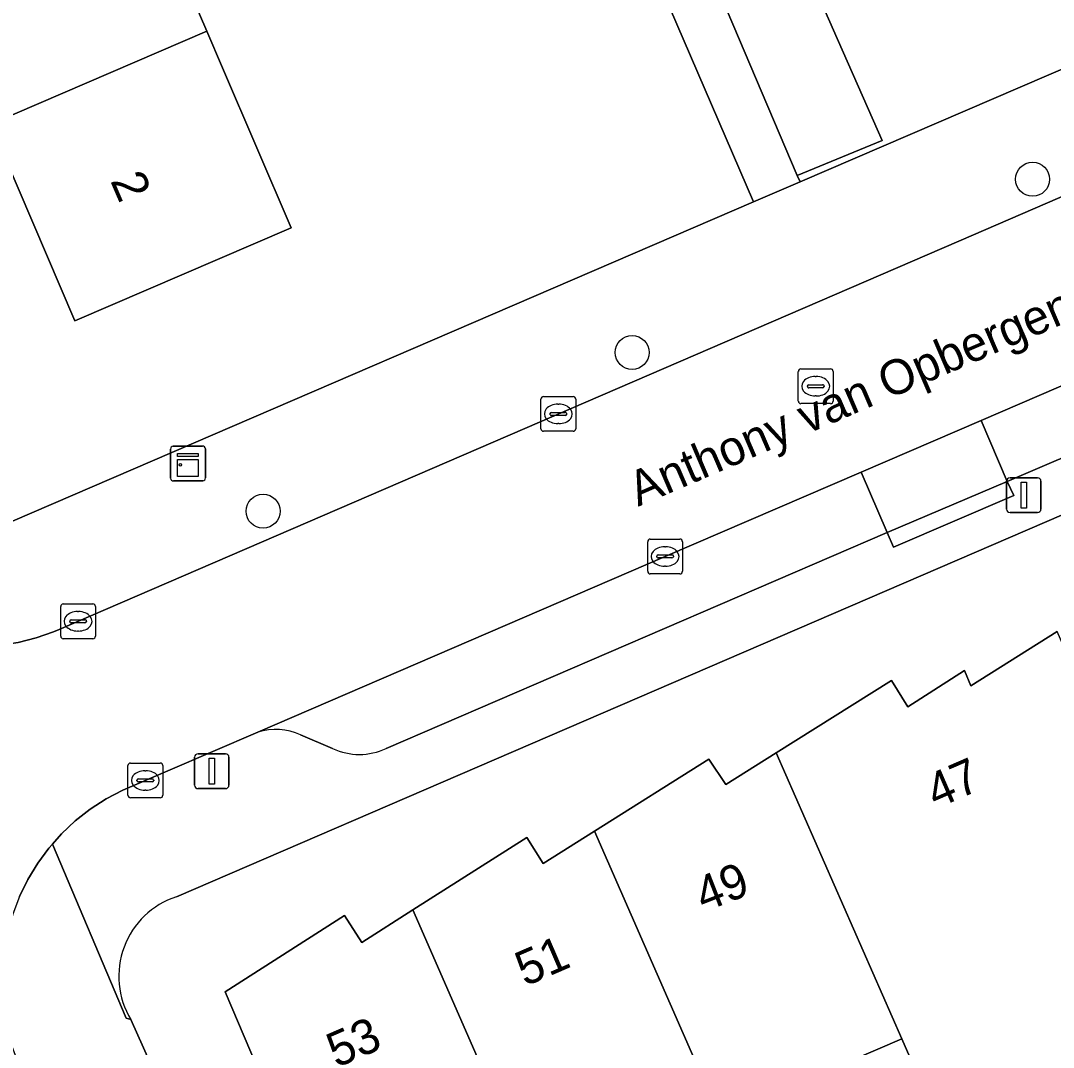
# Model space of a CAD drawing. Extents: x 159352 to 160617, y 385888 to 387323.
# Drawn here: x 159595.09 to 159624.79, y 386204.55 to 386234.06 of the extents above; entities that cross this region are included whole.
import ezdxf

# ---------------------------------------------------------------- set-up
doc = ezdxf.new("R2010")
doc.units = 0
for name, color, linetype in [('IMGEO_Boom', 7, 'Continuous'), ('IMGEO_Erf', 7, 'Continuous'), ('IMGEO_Kast', 7, 'Continuous'), ('IMGEO_Kolk', 7, 'Continuous'), ('IMGEO_Lichtmast', 7, 'Continuous'), ('IMGEO_Openbare_ruimte_label', 7, 'Continuous'), ('IMGEO_Pand', 7, 'Continuous'), ('IMGEO_Pand_nummerreeks', 7, 'Continuous'), ('IMGEO_Parkeervlak_open', 7, 'Continuous'), ('IMGEO_Rijbaan_lokaal_open', 7, 'Continuous'), ('IMGEO_Rioolput', 7, 'Continuous'), ('IMGEO_Voetpad_open', 7, 'Continuous')]:
    doc.layers.add(name, color=color, linetype=linetype)

msp = doc.modelspace()

# ---------------------------------------------------------------- linework, layer by layer
at = {"layer": 'IMGEO_Boom'}
for centre in [(159624.194, 386229.502), (159612.678, 386224.523), (159602.065, 386219.96)]:
    msp.add_circle(centre, 0.489, dxfattribs=at)
at = {"layer": 'IMGEO_Erf'}
for points in [[(159625.432, 386277.449), (159624.568, 386279.454), (159624.18, 386280.355), (159600.13, 386270.003), (159602.454, 386264.604), (159604.798, 386265.613), (159606.173, 386262.419), (159607.625, 386259.046), (159605.282, 386258.037), (159607.178, 386253.564), (159609.522, 386254.573), (159610.897, 386251.378), (159612.349, 386248.006), (159610.006, 386246.997), (159611.902, 386242.525), (159614.246, 386243.534), (159615.62, 386240.341), (159617.073, 386236.967), (159619.866, 386230.62), (159617.427, 386229.607), (159617.505, 386229.426), (159638.895, 386238.638)], [(159694.949, 386250), (159599.575, 386208.876)], [(159594.861, 386219.674), (159616.171, 386228.852), (159613.364, 386235.37), (159611.021, 386234.361), (159609.585, 386237.695), (159608.193, 386240.928), (159607.199, 386243.237), (159609.543, 386244.246), (159608.617, 386246.4), (159606.274, 386245.391), (159604.838, 386248.726)], [(159604.475, 386197.925), (159600.976, 386206.139), (159604.405, 386208.338), (159604.909, 386207.565), (159606.375, 386208.496), (159609.65, 386210.577), (159610.12, 386209.832), (159611.598, 386210.764), (159614.883, 386212.836), (159615.377, 386212.104), (159616.818, 386213.01), (159620.133, 386215.095), (159620.603, 386214.334), (159622.24, 386215.38), (159622.416, 386214.942), (159624.897, 386216.503)], [(159598.261, 386205.346), (159600.855, 386199.563)], [(159622.048, 386201.1), (159620.429, 386204.787), (159615.199, 386202.538)]]:
    msp.add_lwpolyline(points, dxfattribs=at)
msp.add_lwpolyline([(159597.728, 386245.667), (159595.697, 386244.794), (159598.071, 386239.279), (159600.444, 386233.764), (159600.901, 386232.702), (159602.877, 386228.109), (159596.654, 386225.434), (159594.223, 386231.089), (159591.852, 386236.604), (159589.481, 386242.12), (159587.109, 386247.636), (159586.093, 386250), (159584.738, 386253.152), (159582.316, 386258.786), (159582.605, 386258.91), (159581.392, 386261.729), (159587.313, 386264.277), (159588.527, 386261.456), (159590.951, 386255.824), (159593.324, 386250.308), (159595.355, 386251.182), (159595.864, 386250)], close=True, dxfattribs=at)
msp.add_arc((159600.326, 386206.587), 2.409, 108.1601, 211.0056, dxfattribs=at)
at = {"layer": 'IMGEO_Kast'}
for p, q in [((159599.407, 386220.906), (159599.407, 386221.747)), ((159599.407, 386221.747), (159599.407, 386220.906)), ((159599.482, 386221.831), (159600.323, 386221.831)), ((159600.323, 386221.831), (159599.482, 386221.831)), ((159600.407, 386221.756), (159600.407, 386220.915)), ((159600.407, 386220.915), (159600.407, 386221.756)), ((159600.332, 386220.831), (159599.491, 386220.831)), ((159599.491, 386220.831), (159600.332, 386220.831))]:
    msp.add_line(p, q, dxfattribs=at)
for points in [[(159599.602, 386221.621), (159600.202, 386221.621), (159600.202, 386221.536), (159599.602, 386221.536), (159599.602, 386221.621)], [(159599.602, 386221.446), (159600.202, 386221.446), (159600.202, 386220.957), (159599.602, 386220.957), (159599.602, 386221.446)]]:
    msp.add_lwpolyline(points, dxfattribs=at)
msp.add_circle((159599.686, 386221.295), 0.0377, dxfattribs=at)
for centre, start, end in [((159599.485, 386221.753), 92.4484, 184.2845), ((159599.485, 386221.753), 92.4484, 184.2845), ((159600.329, 386221.753), 2.4484, 94.2845), ((159600.329, 386221.753), 2.4484, 94.2845), ((159599.485, 386220.909), 182.4484, 274.2845), ((159599.485, 386220.909), 182.4484, 274.2845), ((159600.329, 386220.909), 272.4484, 4.2845), ((159600.329, 386220.909), 272.4484, 4.2845)]:
    msp.add_arc(centre, 0.0779, start, end, dxfattribs=at)
at = {"layer": 'IMGEO_Kolk'}
for p, q in [((159610.13, 386223.257), (159610.982, 386223.257)), ((159610.055, 386222.331), (159610.055, 386223.183)), ((159610.543, 386223.037), (159610.568, 386223.037)), ((159611.056, 386223.183), (159611.056, 386222.331)), ((159610.314, 386222.751), (159610.314, 386222.763)), ((159610.752, 386222.714), (159610.354, 386222.714)), ((159610.357, 386222.8), (159610.755, 386222.8)), ((159610.798, 386222.763), (159610.798, 386222.751)), ((159610.566, 386222.477), (159610.541, 386222.477)), ((159610.982, 386222.257), (159610.13, 386222.257)), ((159613.126, 386218.232), (159613.126, 386219.084)), ((159613.201, 386219.158), (159614.053, 386219.158)), ((159614.127, 386219.084), (159614.127, 386218.232)), ((159613.614, 386218.938), (159613.639, 386218.938)), ((159613.385, 386218.652), (159613.385, 386218.664)), ((159613.823, 386218.615), (159613.425, 386218.615)), ((159613.428, 386218.701), (159613.826, 386218.701)), ((159613.869, 386218.664), (159613.869, 386218.652)), ((159614.053, 386218.158), (159613.201, 386218.158)), ((159613.637, 386218.378), (159613.612, 386218.378)), ((159596.32, 386217.295), (159597.172, 386217.295)), ((159596.245, 386216.369), (159596.245, 386217.221)), ((159596.733, 386217.075), (159596.758, 386217.075)), ((159597.246, 386217.221), (159597.246, 386216.369)), ((159596.504, 386216.789), (159596.504, 386216.801)), ((159596.942, 386216.752), (159596.544, 386216.752)), ((159596.547, 386216.838), (159596.945, 386216.838)), ((159596.988, 386216.801), (159596.988, 386216.789)), ((159596.756, 386216.515), (159596.731, 386216.515)), ((159597.172, 386216.295), (159596.32, 386216.295)), ((159598.18, 386211.793), (159598.18, 386212.645)), ((159598.255, 386212.719), (159599.107, 386212.719)), ((159599.181, 386212.645), (159599.181, 386211.793)), ((159598.439, 386212.213), (159598.439, 386212.225)), ((159598.482, 386212.262), (159598.88, 386212.262)), ((159598.668, 386212.499), (159598.693, 386212.499)), ((159598.923, 386212.225), (159598.923, 386212.213)), ((159598.877, 386212.176), (159598.479, 386212.176)), ((159598.691, 386211.939), (159598.666, 386211.939)), ((159599.107, 386211.719), (159598.255, 386211.719))]:
    msp.add_line(p, q, dxfattribs=at)
for points in [[(159610.13, 386223.257), (159610.982, 386223.257)], [(159610.055, 386222.331), (159610.055, 386223.183)], [(159611.056, 386223.183), (159611.056, 386222.331)], [(159610.982, 386222.257), (159610.13, 386222.257)], [(159613.126, 386218.232), (159613.126, 386219.084)], [(159613.201, 386219.158), (159614.053, 386219.158)], [(159614.127, 386219.084), (159614.127, 386218.232)], [(159614.053, 386218.158), (159613.201, 386218.158)], [(159596.32, 386217.295), (159597.172, 386217.295)], [(159596.245, 386216.369), (159596.245, 386217.221)], [(159597.246, 386217.221), (159597.246, 386216.369)], [(159597.172, 386216.295), (159596.32, 386216.295)], [(159598.18, 386211.793), (159598.18, 386212.645)], [(159598.255, 386212.719), (159599.107, 386212.719)], [(159599.181, 386212.645), (159599.181, 386211.793)], [(159599.107, 386211.719), (159598.255, 386211.719)]]:
    msp.add_lwpolyline(points, dxfattribs=at)
for centre, radius, start, end in [((159610.132, 386223.181), 0.0765, 91.552, 178.448), ((159610.132, 386223.181), 0.0765, 91.552, 178.448), ((159610.98, 386223.181), 0.0765, 1.552, 88.448), ((159610.98, 386223.181), 0.0765, 1.552, 88.448), ((159610.354, 386222.76), 0.0403, 85.8775, 175.7526), ((159610.351, 386222.75), 0.0366, 178.938, 274.7102), ((159610.755, 386222.757), 0.043, 264.8664, 352.4533), ((159610.759, 386222.762), 0.0386, 1.7309, 96.639), ((159610.132, 386222.333), 0.0765, 181.552, 268.448), ((159610.132, 386222.333), 0.0765, 181.552, 268.448), ((159610.98, 386222.333), 0.0765, 271.552, 358.448), ((159610.98, 386222.333), 0.0765, 271.552, 358.448), ((159613.203, 386219.082), 0.0765, 91.552, 178.448), ((159613.203, 386219.082), 0.0765, 91.552, 178.448), ((159614.051, 386219.082), 0.0765, 1.552, 88.448), ((159614.051, 386219.082), 0.0765, 1.552, 88.448), ((159613.425, 386218.661), 0.0403, 85.8775, 175.7526), ((159613.422, 386218.651), 0.0366, 178.938, 274.7102), ((159613.826, 386218.658), 0.043, 264.8664, 352.4533), ((159613.83, 386218.663), 0.0386, 1.7309, 96.639), ((159613.203, 386218.234), 0.0765, 181.552, 268.448), ((159613.203, 386218.234), 0.0765, 181.552, 268.448), ((159614.051, 386218.234), 0.0765, 271.552, 358.448), ((159614.051, 386218.234), 0.0765, 271.552, 358.448), ((159596.322, 386217.219), 0.0765, 91.552, 178.448), ((159596.322, 386217.219), 0.0765, 91.552, 178.448), ((159597.17, 386217.219), 0.0765, 1.552, 88.448), ((159597.17, 386217.219), 0.0765, 1.552, 88.448), ((159596.544, 386216.798), 0.0403, 85.8775, 175.7526), ((159596.541, 386216.788), 0.0366, 178.938, 274.7102), ((159596.945, 386216.795), 0.043, 264.8664, 352.4533), ((159596.949, 386216.8), 0.0386, 1.7309, 96.639), ((159596.322, 386216.371), 0.0765, 181.552, 268.448), ((159596.322, 386216.371), 0.0765, 181.552, 268.448), ((159597.17, 386216.371), 0.0765, 271.552, 358.448), ((159597.17, 386216.371), 0.0765, 271.552, 358.448), ((159598.257, 386212.643), 0.0765, 91.552, 178.448), ((159598.257, 386212.643), 0.0765, 91.552, 178.448), ((159599.105, 386212.643), 0.0765, 1.552, 88.448), ((159599.105, 386212.643), 0.0765, 1.552, 88.448), ((159598.479, 386212.222), 0.0403, 85.8775, 175.7526), ((159598.476, 386212.212), 0.0366, 178.938, 274.7102), ((159598.88, 386212.219), 0.043, 264.8664, 352.4533), ((159598.884, 386212.224), 0.0386, 1.7309, 96.639), ((159598.257, 386211.795), 0.0765, 181.552, 268.448), ((159598.257, 386211.795), 0.0765, 181.552, 268.448), ((159599.105, 386211.795), 0.0765, 271.552, 358.448), ((159599.105, 386211.795), 0.0765, 271.552, 358.448)]:
    msp.add_arc(centre, radius, start, end, dxfattribs=at)
for centre, major_axis, ratio, start_param, end_param in [((159610.542, 386222.757), (-0.387, 0.002), 0.722429, 4.712389, 7.853982), ((159610.567, 386222.757), (-0.39, 0.002), 0.717154, 1.570796, 4.712389), ((159613.613, 386218.658), (-0.387, 0.002), 0.722429, 4.712389, 7.853982), ((159613.638, 386218.658), (-0.39, 0.002), 0.717154, 1.570796, 4.712389), ((159596.732, 386216.795), (-0.387, 0.002), 0.722429, 4.712389, 7.853982), ((159596.757, 386216.795), (-0.39, 0.002), 0.717154, 1.570796, 4.712389), ((159598.667, 386212.219), (-0.387, 0.002), 0.722429, 4.712389, 7.853982), ((159598.692, 386212.219), (-0.39, 0.002), 0.717154, 1.570796, 4.712389)]:
    msp.add_ellipse(centre, major_axis=major_axis, ratio=ratio, start_param=start_param, end_param=end_param, dxfattribs=at)
at = {"layer": 'IMGEO_Lichtmast'}
for p, q in [((159623.544, 386220.922), (159624.334, 386220.922)), ((159624.334, 386220.922), (159623.544, 386220.922)), ((159623.444, 386220.022), (159623.444, 386220.822)), ((159623.444, 386220.822), (159623.444, 386220.022)), ((159624.434, 386220.822), (159624.434, 386220.022)), ((159624.434, 386220.022), (159624.434, 386220.822)), ((159624.334, 386219.922), (159623.544, 386219.922)), ((159623.544, 386219.922), (159624.334, 386219.922)), ((159600.095, 386212.085), (159600.095, 386212.885)), ((159600.095, 386212.885), (159600.095, 386212.085)), ((159600.195, 386212.985), (159600.985, 386212.985)), ((159600.985, 386212.985), (159600.195, 386212.985)), ((159601.085, 386212.885), (159601.085, 386212.085)), ((159601.085, 386212.085), (159601.085, 386212.885)), ((159600.985, 386211.985), (159600.195, 386211.985)), ((159600.195, 386211.985), (159600.985, 386211.985))]:
    msp.add_line(p, q, dxfattribs=at)
for points in [[(159623.864, 386220.797), (159624.014, 386220.797), (159624.014, 386220.047), (159623.864, 386220.047), (159623.864, 386220.797)], [(159600.515, 386212.86), (159600.665, 386212.86), (159600.665, 386212.11), (159600.515, 386212.11), (159600.515, 386212.86)]]:
    msp.add_lwpolyline(points, dxfattribs=at)
for centre, start, end in [((159623.544, 386220.822), 90, 180), ((159623.544, 386220.822), 90, 180), ((159624.334, 386220.822), 0, 90), ((159624.334, 386220.822), 360, 90), ((159623.544, 386220.022), 180, 270), ((159623.544, 386220.022), 180, 270), ((159624.334, 386220.022), 270, 0), ((159624.334, 386220.022), 270, 0), ((159600.195, 386212.885), 90, 180), ((159600.195, 386212.885), 90, 180), ((159600.985, 386212.885), 0, 90), ((159600.985, 386212.885), 360, 90), ((159600.195, 386212.085), 180, 270), ((159600.195, 386212.085), 180, 270), ((159600.985, 386212.085), 270, 0), ((159600.985, 386212.085), 270, 0)]:
    msp.add_arc(centre, 0.1, start, end, dxfattribs=at)
at = {"layer": 'IMGEO_Pand'}
for points in [[(159615.62, 386240.341), (159613.274, 386239.338), (159614.73, 386235.958), (159617.427, 386229.607), (159619.866, 386230.62), (159617.073, 386236.967)], [(159600.444, 386233.764), (159598.071, 386239.279), (159591.852, 386236.604), (159594.223, 386231.089)], [(159594.223, 386231.089), (159596.654, 386225.434), (159602.877, 386228.109), (159600.901, 386232.702), (159600.444, 386233.764)], [(159624.897, 386216.503), (159622.416, 386214.942), (159622.24, 386215.38), (159620.603, 386214.334), (159620.133, 386215.095), (159616.818, 386213.01), (159620.429, 386204.787), (159622.048, 386201.1), (159627.024, 386203.277), (159626.626, 386204.235), (159629.661, 386205.541), (159628.483, 386208.251)], [(159615.199, 386202.538), (159620.429, 386204.787), (159616.818, 386213.01), (159615.377, 386212.104), (159614.883, 386212.836), (159611.598, 386210.764)], [(159611.598, 386210.764), (159610.12, 386209.832), (159609.65, 386210.577), (159606.375, 386208.496), (159609.97, 386200.288), (159615.199, 386202.538)], [(159606.375, 386208.496), (159604.909, 386207.565), (159604.405, 386208.338), (159600.976, 386206.139), (159604.475, 386197.925), (159609.97, 386200.288)]]:
    msp.add_lwpolyline(points, close=True, dxfattribs=at)
at = {"layer": 'IMGEO_Parkeervlak_open'}
msp.add_lwpolyline([(159638.262, 386227.153), (159637.499, 386228.928), (159629.941, 386225.68), (159622.711, 386222.569), (159623.466, 386220.812)], close=True, dxfattribs=at)
for points in [[(159620.013, 386219.343), (159619.263, 386221.085), (159613.626, 386218.659), (159601.918, 386213.607)], [(159605.603, 386213.141), (159620.013, 386219.343)], [(159603.143, 386213.534), (159604.065, 386213.14)]]:
    msp.add_lwpolyline(points, dxfattribs=at)
for centre, radius, start, end in [((159602.435, 386211.974), 1.713, 65.5961, 107.5832), ((159604.833, 386214.748), 1.782, 244.4674, 295.6071)]:
    msp.add_arc(centre, radius, start, end, dxfattribs=at)
at = {"layer": 'IMGEO_Rijbaan_lokaal_open'}
for points in [[(159656.656, 386242.615), (159641.394, 386236.065), (159641.358, 386236.07), (159622.074, 386227.728), (159596.201, 386216.558), (159596.035, 386216.489), (159595.536, 386216.317), (159595.024, 386216.19), (159594.502, 386216.11), (159593.975, 386216.076), (159593.796, 386216.08), (159593.448, 386216.089), (159592.924, 386216.15), (159592.407, 386216.257), (159591.902, 386216.41), (159591.412, 386216.607), (159590.942, 386216.848), (159590.496, 386217.129), (159590.076, 386217.449)], [(159595.061, 386208.886), (159595.302, 386209.374), (159595.585, 386209.839), (159595.909, 386210.276), (159596.01, 386210.39), (159596.27, 386210.683), (159596.666, 386211.055), (159597.094, 386211.391), (159597.55, 386211.688), (159598.031, 386211.942), (159601.918, 386213.607), (159613.626, 386218.659), (159619.263, 386221.085), (159622.711, 386222.569), (159629.941, 386225.68), (159637.499, 386228.928), (159640.951, 386230.412), (159647.463, 386233.211)]]:
    msp.add_lwpolyline(points, dxfattribs=at)
msp.add_lwpolyline([(159622.711, 386222.569), (159619.263, 386221.085), (159620.013, 386219.343), (159623.466, 386220.812)], close=True, dxfattribs=at)
at = {"layer": 'IMGEO_Rioolput'}
for p, q in [((159617.457, 386223.126), (159617.457, 386223.978)), ((159617.532, 386224.052), (159618.384, 386224.052)), ((159617.945, 386223.832), (159617.97, 386223.832)), ((159618.458, 386223.978), (159618.458, 386223.126)), ((159617.716, 386223.546), (159617.716, 386223.558)), ((159618.154, 386223.509), (159617.756, 386223.509)), ((159617.759, 386223.595), (159618.157, 386223.595)), ((159618.2, 386223.558), (159618.2, 386223.546)), ((159617.968, 386223.272), (159617.943, 386223.272)), ((159618.384, 386223.052), (159617.532, 386223.052))]:
    msp.add_line(p, q, dxfattribs=at)
for points in [[(159617.457, 386223.126), (159617.457, 386223.978)], [(159617.532, 386224.052), (159618.384, 386224.052)], [(159618.458, 386223.978), (159618.458, 386223.126)], [(159618.384, 386223.052), (159617.532, 386223.052)]]:
    msp.add_lwpolyline(points, dxfattribs=at)
for centre, radius, start, end in [((159617.534, 386223.976), 0.0765, 91.552, 178.448), ((159617.534, 386223.976), 0.0765, 91.552, 178.448), ((159618.382, 386223.976), 0.0765, 1.552, 88.448), ((159618.382, 386223.976), 0.0765, 1.552, 88.448), ((159617.756, 386223.555), 0.0403, 85.8775, 175.7526), ((159617.753, 386223.545), 0.0366, 178.938, 274.7102), ((159618.157, 386223.552), 0.043, 264.8664, 352.4533), ((159618.161, 386223.557), 0.0386, 1.7309, 96.639), ((159617.534, 386223.128), 0.0765, 181.552, 268.448), ((159617.534, 386223.128), 0.0765, 181.552, 268.448), ((159618.382, 386223.128), 0.0765, 271.552, 358.448), ((159618.382, 386223.128), 0.0765, 271.552, 358.448)]:
    msp.add_arc(centre, radius, start, end, dxfattribs=at)
for centre, major_axis, ratio, start_param, end_param in [((159617.944, 386223.552), (-0.387, 0.002), 0.722429, 4.712389, 7.853982), ((159617.969, 386223.552), (-0.39, 0.002), 0.717154, 1.570796, 4.712389)]:
    msp.add_ellipse(centre, major_axis=major_axis, ratio=ratio, start_param=start_param, end_param=end_param, dxfattribs=at)
at = {"layer": 'IMGEO_Voetpad_open'}
for points in [[(159599.575, 386208.876), (159694.949, 386250), (159700.471, 386252.381), (159700.986, 386252.613), (159700.992, 386252.628), (159705.433, 386254.544)], [(159692.435, 386250.516), (159691.231, 386250), (159679.147, 386244.823), (159679.332, 386244.41), (159675.869, 386242.916), (159675.708, 386243.331), (159660.393, 386236.7), (159660.572, 386236.289), (159657.111, 386234.796), (159656.936, 386235.216), (159641.701, 386228.667), (159641.868, 386228.269), (159638.432, 386226.756), (159638.262, 386227.153), (159623.466, 386220.812), (159623.657, 386220.412), (159620.194, 386218.926), (159620.013, 386219.343), (159605.603, 386213.141)], [(159644.844, 386241.133), (159638.904, 386238.638), (159638.895, 386238.638), (159617.505, 386229.426), (159616.171, 386228.852), (159594.861, 386219.674)], [(159591.643, 386220.955), (159591.656, 386220.879), (159593.796, 386216.08), (159593.975, 386216.076), (159594.502, 386216.11), (159595.024, 386216.19), (159595.536, 386216.317), (159596.035, 386216.489), (159596.201, 386216.558), (159622.074, 386227.728), (159641.358, 386236.07)], [(159613.364, 386235.37), (159616.171, 386228.852), (159617.505, 386229.426), (159617.427, 386229.607), (159614.73, 386235.958)], [(159601.918, 386213.607), (159598.031, 386211.942), (159597.55, 386211.688), (159597.094, 386211.391), (159596.666, 386211.055), (159596.27, 386210.683), (159596.01, 386210.39), (159598.133, 386205.382), (159598.261, 386205.346)], [(159604.065, 386213.14), (159603.143, 386213.534)], [(159600.855, 386199.563), (159598.261, 386205.346), (159598.133, 386205.382), (159596.01, 386210.39), (159595.909, 386210.276), (159595.585, 386209.839), (159595.302, 386209.374), (159595.061, 386208.886), (159594.865, 386208.379), (159594.715, 386207.856), (159594.613, 386207.322), (159594.558, 386206.78), (159594.553, 386206.236), (159594.595, 386205.694), (159594.686, 386205.158), (159594.825, 386204.632), (159595.01, 386204.12)]]:
    msp.add_lwpolyline(points, dxfattribs=at)
msp.add_lwpolyline([(159623.466, 386220.812), (159620.013, 386219.343), (159620.194, 386218.926), (159623.657, 386220.412)], close=True, dxfattribs=at)
for centre, radius, start, end in [((159602.435, 386211.974), 1.713, 65.5961, 107.5832), ((159604.833, 386214.748), 1.782, 244.4674, 295.6071), ((159600.326, 386206.587), 2.409, 108.1601, 211.0056)]:
    msp.add_arc(centre, radius, start, end, dxfattribs=at)

# ---------------------------------------------------------------- texts
at = {"layer": 'IMGEO_Openbare_ruimte_label'}
msp.add_text('Anthony van Opbergenstraat', height=1, rotation=23.2588, dxfattribs=at).set_placement((159612.85, 386220.084))
at = {"layer": 'IMGEO_Pand_nummerreeks'}
for s, rotation, p in [('2', 293.2628, (159597.664, 386229.463)), ('47', 23.4282, (159621.413, 386211.395)), ('49', 21.3068, (159614.736, 386208.426)), ('51', 23.3389, (159609.598, 386206.287)), ('53', 23.3389, (159604.175, 386203.947))]:
    msp.add_text(s, height=1, rotation=rotation, dxfattribs=at).set_placement(p)

doc.saveas('drawing.dxf')
